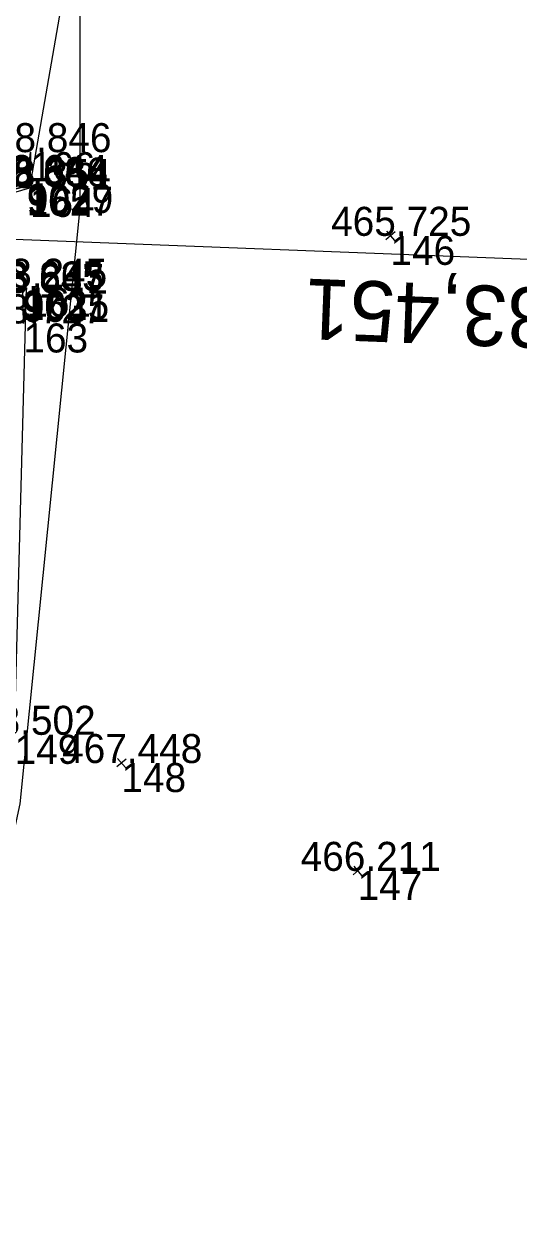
# Model space of a CAD drawing. Extents: x -1234191 to 23050, y -1290331 to -741191.
# Drawn here: x -864901.67 to -864881.19, y -1109168.9 to -1109119.06 of the extents above; entities that cross this region are included whole.
import ezdxf

# ---------------------------------------------------------------- set-up
doc = ezdxf.new("R2010")
doc.units = 0
for name, color, linetype in [('Vrstva 19', 7, 'Continuous'), ('Vrstva 49', 7, 'Continuous'), ('Vrstva 53', 7, 'Continuous'), ('Vrstva 60', 7, 'Continuous'), ('Vrstva 61', 7, 'Continuous')]:
    doc.layers.add(name, color=color, linetype=linetype)

msp = doc.modelspace()

# ---------------------------------------------------------------- linework, layer by layer
at = {"layer": 'Vrstva 19'}
for p, q in [((-864901.398, -1109124.352), (-864901.557, -1109125.758)), ((-864906.188, -1109127.169), (-864901.424, -1109125.83)), ((-864901.557, -1109125.758), (-864906.184, -1109126.829)), ((-864901.559, -1109125.776), (-864906.184, -1109126.846)), ((-864901.547, -1109125.67), (-864906.18, -1109126.743)), ((-864856.156, -1109129.744), (-864906.119, -1109127.806)), ((-864906.235, -1109128.454), (-864901.572, -1109129.957))]:
    msp.add_line(p, q, dxfattribs=at)
for points in [[(-864901.557, -1109125.758), (-864901.559, -1109125.776), (-864901.547, -1109125.67), (-864901.424, -1109125.83), (-864901.398, -1109124.352)], [(-864901.715, -1109130.087), (-864901.715, -1109130.067), (-864901.714, -1109130.171), (-864901.572, -1109129.957), (-864901.693, -1109131.433)]]:
    msp.add_lwpolyline(points, dxfattribs=at)
at = {"layer": 'Vrstva 49'}
for p, q in [((-864886.312, -1109127.65), (-864886.692, -1109127.974)), ((-864886.664, -1109127.622), (-864886.34, -1109128.002)), ((-864897.447, -1109149.442), (-864897.827, -1109149.766)), ((-864897.799, -1109149.414), (-864897.475, -1109149.794)), ((-864887.672, -1109153.9), (-864888.052, -1109154.224)), ((-864888.024, -1109153.872), (-864887.7, -1109154.252))]:
    msp.add_line(p, q, dxfattribs=at)
msp.add_lwpolyline([(-864906.263, -1109173.918), (-864902.057, -1109148.437), (-864901.572, -1109129.957), (-864901.693, -1109131.433), (-864901.715, -1109130.087), (-864906.262, -1109128.839), (-864906.3, -1109129.826), (-864906.197, -1109129.83), (-864906.197, -1109129.83), (-864906.04, -1109125.782), (-864906.04, -1109125.782), (-864906.143, -1109125.778), (-864906.184, -1109126.829), (-864901.557, -1109125.758), (-864901.398, -1109124.352), (-864901.424, -1109125.83), (-864896.5, -1109097.508), (-864899.764, -1109076.078), (-864901.545, -1109048.449), (-864907.718, -1109020.895), (-864922.486, -1108976.357), (-864933.659, -1108962.115)], dxfattribs=at)
at = {"layer": 'Vrstva 53'}
msp.add_lwpolyline([(-864936.604, -1108950.317), (-864927.577, -1108982.214), (-864917.428, -1109005.612), (-864906.542, -1109041.211), (-864899.377, -1109096.097), (-864899.355, -1109126.665), (-864901.845, -1109151.284), (-864910.09, -1109189.49), (-864896.87, -1109200.87), (-864894.63, -1109210.36), (-864898.23, -1109218.86), (-864925.215, -1109237.921), (-864937.424, -1109265.749), (-864950.312, -1109292.728), (-864967.771, -1109321.145), (-865009.644, -1109381.496)], dxfattribs=at)
at = {"layer": 'Vrstva 60'}
for p, q in [((-864901.398, -1109124.352), (-864901.398, -1109124.352)), ((-864901.559, -1109125.776), (-864901.559, -1109125.776)), ((-864901.557, -1109125.758), (-864901.557, -1109125.758)), ((-864901.547, -1109125.67), (-864901.547, -1109125.67)), ((-864901.424, -1109125.83), (-864901.424, -1109125.83)), ((-864886.502, -1109127.812), (-864886.502, -1109127.812)), ((-864901.572, -1109129.957), (-864901.572, -1109129.957)), ((-864897.637, -1109149.604), (-864897.637, -1109149.604)), ((-864887.862, -1109154.062), (-864887.862, -1109154.062))]:
    msp.add_line(p, q, dxfattribs=at)

# ---------------------------------------------------------------- texts
at = {"layer": 'Vrstva 19'}
msp.add_text('evid. km 183,451', height=2.5, rotation=177.7789, dxfattribs=at).set_placement((-864864.543, -1109130.565))
at = {"layer": 'Vrstva 60'}
for s, p in [('166', (-864901.398, -1109125.552)), ('9027', (-864901.559, -1109126.976)), ('9029', (-864901.547, -1109126.87)), ('165', (-864901.557, -1109126.958)), ('164', (-864901.424, -1109127.03)), ('146', (-864886.502, -1109129.012)), ('9025', (-864901.715, -1109131.267)), ('9031', (-864901.714, -1109131.371)), ('162', (-864901.715, -1109131.287)), ('161', (-864901.572, -1109131.157)), ('163', (-864901.693, -1109132.633)), ('149', (-864902.057, -1109149.637)), ('148', (-864897.637, -1109150.804)), ('147', (-864887.862, -1109155.262))]:
    msp.add_text(s, height=1.2, dxfattribs=at).set_placement(p)
at = {"layer": 'Vrstva 61'}
for s, p in [('468.846', (-864903.85, -1109124.352)), ('468.666', (-864904.011, -1109125.776)), ('468.834', (-864904.008, -1109125.758)), ('468.644', (-864903.998, -1109125.67)), ('468.354', (-864903.875, -1109125.83)), ('465.725', (-864888.958, -1109127.812)), ('468.665', (-864904.171, -1109130.067)), ('468.833', (-864904.167, -1109130.087)), ('468.245', (-864904.028, -1109129.957)), ('468.647', (-864904.166, -1109130.171)), ('468.727', (-864904.145, -1109131.433)), ('468.502', (-864904.505, -1109148.437)), ('467.448', (-864900.091, -1109149.604)), ('466.211', (-864890.219, -1109154.062))]:
    msp.add_text(s, height=1.2, dxfattribs=at).set_placement(p)

doc.saveas('drawing.dxf')
